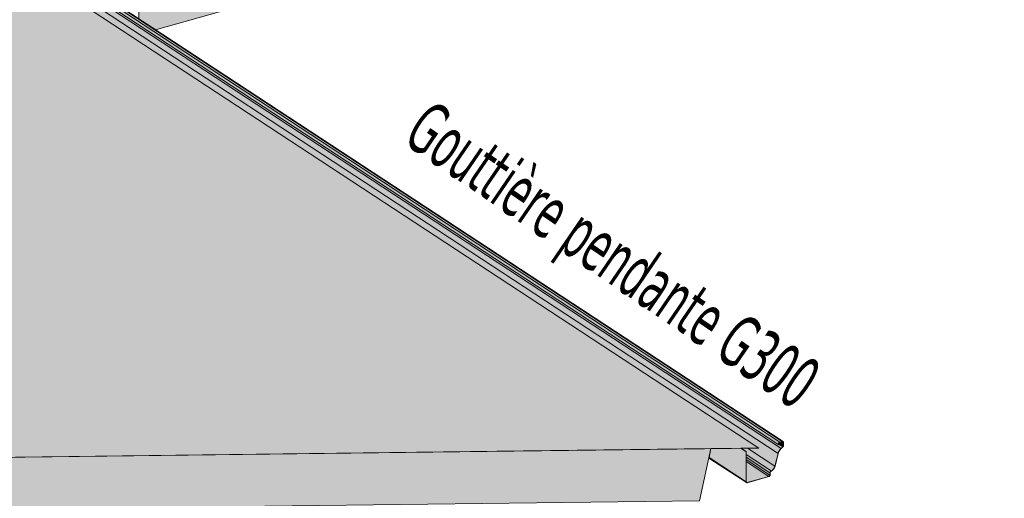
# Model space of a CAD drawing. Header units: millimetres. Extents: x 0 to 1517, y -116 to 725.
# Tile 90 of 501: x 564 to 608, y 550 to 571. Entities that reach past the tile are written whole.
import ezdxf

# ---------------------------------------------------------------- set-up
doc = ezdxf.new("R2010")
doc.units = ezdxf.units.MM
doc.layers.add('Ech.1_100', color=7, linetype='Continuous')
doc.layers.add('Ech.1_75', color=7, linetype='Continuous')
doc.styles.add('tahoma-', font='txt', dxfattribs={"height": 1})

msp = doc.modelspace()

# ---------------------------------------------------------------- hatches: boundary and pattern name
at = {"layer": 'Ech.1_75', "linetype": 'Continuous', "lineweight": 5, "true_color": 0xe6f1fc, "transparency": 33554687}
msp.add_hatch(color=7, dxfattribs=at).paths.add_polyline_path([(512.491, 597.316), (487.339, 597.005), (478.265, 591.997), (477.362, 591.986), (538.59, 551.775), (535.615, 551.738), (535.216, 551.518), (535.615, 551.257), (596.946, 552.015), (533.395, 593.752), (527.498, 592.088), (527.491, 592.049), (526.934, 591.892), (526.895, 591.917), (519.498, 589.83), (518.969, 590.395), (517.867, 590.084), (517.513, 590.464), (517.725, 591.724), (512.491, 597.316)])
at = {"layer": 'Ech.1_75', "linetype": 'Continuous', "lineweight": 5, "true_color": 0xd7d7ea, "transparency": 33554687}
for points in [[(596.946, 552.015), (596.427, 552.008), (597.668, 551.193), (597.812, 551.775), (533.746, 593.851), (533.395, 593.752), (596.946, 552.015)], [(534.076, 593.944), (533.746, 593.851), (597.812, 551.775), (597.825, 551.817), (597.841, 551.857), (597.862, 551.896), (597.887, 551.933), (597.915, 551.967), (597.946, 551.998), (534.076, 593.944)], [(597.877, 552.158), (597.868, 552.158), (597.859, 552.16), (597.851, 552.164), (597.85, 552.164), (534.186, 593.975), (534.076, 593.944), (597.946, 551.998), (598.028, 552.072), (597.893, 552.162), (597.887, 552.16), (597.877, 552.158)], [(534.335, 594.017), (534.186, 593.975), (597.85, 552.164), (597.844, 552.169), (597.838, 552.176), (597.834, 552.185), (597.832, 552.194), (597.831, 552.204), (597.832, 552.215), (597.834, 552.226), (597.838, 552.237), (597.844, 552.247), (597.851, 552.256), (597.859, 552.264), (597.868, 552.271), (597.877, 552.277), (597.887, 552.28), (534.335, 594.017)], [(534.455, 594.051), (534.335, 594.017), (597.887, 552.28), (598.006, 552.314), (534.455, 594.051)], [(598.015, 552.316), (598.023, 552.316), (598.031, 552.314), (598.04, 552.311), (534.475, 594.056), (534.455, 594.051), (598.006, 552.314), (598.015, 552.316)], [(597.879, 552.17), (597.871, 552.171), (597.864, 552.172), (597.858, 552.175), (597.857, 552.175), (597.853, 552.179), (597.848, 552.185), (597.845, 552.192), (597.843, 552.199), (597.842, 552.207), (597.843, 552.216), (597.845, 552.225), (597.848, 552.233), (597.853, 552.241), (597.858, 552.249), (597.864, 552.255), (597.871, 552.261), (597.879, 552.265), (597.887, 552.268), (598.006, 552.302), (598.013, 552.303), (598.02, 552.303), (598.026, 552.302), (598.032, 552.3), (598.035, 552.298), (598.037, 552.297), (598.042, 552.292), (598.046, 552.287), (598.048, 552.281), (598.05, 552.274), (598.05, 552.266), (598.05, 552.12), (598.05, 552.114), (598.049, 552.108), (598.047, 552.101), (598.044, 552.095), (598.041, 552.089), (598.037, 552.083), (598.033, 552.077), (598.028, 552.072), (597.946, 551.998), (597.915, 551.967), (597.887, 551.933), (597.862, 551.896), (597.841, 551.857), (597.825, 551.817), (597.812, 551.775), (597.668, 551.193), (597.658, 551.161), (597.644, 551.129), (597.627, 551.098), (597.607, 551.07), (597.584, 551.044), (597.559, 551.02), (597.531, 551.001), (597.503, 550.985), (597.493, 550.979), (597.484, 550.972), (597.475, 550.964), (597.467, 550.954), (597.461, 550.944), (597.455, 550.933), (597.451, 550.921), (597.449, 550.91), (597.448, 550.898), (597.448, 550.797), (597.448, 550.789), (597.446, 550.781), (597.443, 550.773), (597.44, 550.766), (597.435, 550.759), (597.43, 550.752), (597.424, 550.747), (597.417, 550.742), (597.411, 550.738), (597.404, 550.736), (596.422, 550.459), (596.415, 550.458), (596.409, 550.457), (596.402, 550.459), (596.396, 550.461), (596.393, 550.463), (596.391, 550.464), (596.386, 550.469), (596.383, 550.474), (596.38, 550.48), (596.378, 550.487), (596.378, 550.495), (596.378, 551.854), (596.367, 551.851), (596.367, 550.491), (596.367, 550.482), (596.369, 550.474), (596.373, 550.466), (596.377, 550.459), (596.383, 550.453), (596.386, 550.451), (596.39, 550.449), (596.397, 550.446), (596.405, 550.445), (596.414, 550.445), (596.422, 550.447), (597.404, 550.724), (597.412, 550.727), (597.421, 550.732), (597.429, 550.738), (597.436, 550.745), (597.443, 550.753), (597.449, 550.761), (597.453, 550.771), (597.457, 550.78), (597.459, 550.79), (597.459, 550.8), (597.459, 550.902), (597.46, 550.911), (597.462, 550.921), (597.465, 550.93), (597.47, 550.939), (597.475, 550.948), (597.482, 550.956), (597.489, 550.963), (597.497, 550.969), (597.505, 550.974), (597.535, 550.99), (597.563, 551.011), (597.59, 551.035), (597.614, 551.063), (597.636, 551.093), (597.654, 551.125), (597.668, 551.159), (597.679, 551.193), (597.823, 551.775), (597.835, 551.815), (597.851, 551.854), (597.871, 551.891), (597.895, 551.927), (597.922, 551.959), (597.951, 551.989), (598.034, 552.064), (598.04, 552.07), (598.045, 552.076), (598.05, 552.084), (598.054, 552.091), (598.057, 552.099), (598.06, 552.108), (598.061, 552.116), (598.062, 552.124), (598.062, 552.269), (598.061, 552.279), (598.059, 552.287), (598.056, 552.295), (598.051, 552.302), (598.045, 552.307), (598.042, 552.309), (598.039, 552.312), (598.031, 552.314), (598.023, 552.316), (598.015, 552.316), (598.006, 552.314), (597.887, 552.28), (597.877, 552.277), (597.868, 552.271), (597.859, 552.264), (597.851, 552.256), (597.844, 552.247), (597.838, 552.237), (597.834, 552.226), (597.832, 552.215), (597.831, 552.204), (597.832, 552.194), (597.834, 552.185), (597.838, 552.176), (597.844, 552.169), (597.85, 552.164), (597.851, 552.164), (597.859, 552.16), (597.868, 552.158), (597.877, 552.158), (597.887, 552.16), (597.943, 552.176), (597.943, 552.188), (597.887, 552.172), (597.879, 552.17)], [(598.02, 552.303), (598.013, 552.303), (598.006, 552.302), (597.999, 552.3), (598.05, 552.266), (598.05, 552.274), (598.048, 552.281), (598.046, 552.287), (598.042, 552.292), (598.037, 552.297), (598.035, 552.298), (598.032, 552.3), (598.026, 552.302), (598.02, 552.303)], [(596.133, 552.005), (594.786, 551.988), (594.699, 551.587), (596.367, 550.491), (596.367, 551.851), (596.133, 552.005)], [(596.148, 552.005), (596.133, 552.005), (596.367, 551.851), (596.378, 551.854), (596.148, 552.005)], [(596.427, 552.008), (596.148, 552.005), (596.378, 551.854), (596.378, 551.724), (597.503, 550.985), (597.531, 551.001), (597.559, 551.02), (597.584, 551.044), (597.607, 551.07), (597.627, 551.098), (597.644, 551.129), (597.658, 551.161), (597.668, 551.193), (596.427, 552.008)], [(597.887, 552.172), (597.943, 552.188), (597.855, 552.245), (597.853, 552.241), (597.848, 552.233), (597.845, 552.225), (597.843, 552.216), (597.842, 552.207), (597.843, 552.201), (597.887, 552.172)], [(597.871, 552.171), (597.879, 552.17), (597.887, 552.172), (597.843, 552.201), (597.843, 552.199), (597.845, 552.192), (597.848, 552.185), (597.853, 552.179), (597.857, 552.175), (597.858, 552.175), (597.864, 552.172), (597.871, 552.171)], [(597.943, 552.176), (597.893, 552.162), (598.028, 552.072), (598.033, 552.077), (598.037, 552.083), (598.041, 552.089), (598.044, 552.095), (598.047, 552.101), (598.049, 552.108), (598.05, 552.114), (598.05, 552.12), (597.857, 552.247), (597.855, 552.245), (597.943, 552.188), (597.943, 552.176)], [(597.999, 552.3), (597.887, 552.268), (597.879, 552.265), (597.871, 552.261), (597.864, 552.255), (597.857, 552.248), (598.05, 552.12), (598.05, 552.266), (597.999, 552.3)], [(594.694, 551.563), (596.384, 550.453), (596.377, 550.459), (596.373, 550.466), (596.369, 550.474), (596.367, 550.482), (596.367, 550.491), (594.699, 551.587), (594.694, 551.563)], [(597.493, 550.979), (597.503, 550.985), (596.378, 551.724), (596.378, 551.601), (597.448, 550.898), (597.449, 550.91), (597.451, 550.921), (597.455, 550.933), (597.461, 550.944), (597.467, 550.954), (597.475, 550.964), (597.484, 550.972), (597.493, 550.979)], [(597.448, 550.898), (596.378, 551.601), (596.378, 551.5), (597.448, 550.797), (597.448, 550.898)], [(597.404, 550.736), (597.411, 550.738), (597.417, 550.742), (597.424, 550.747), (597.43, 550.752), (597.435, 550.759), (597.44, 550.766), (597.443, 550.773), (597.446, 550.781), (597.448, 550.789), (597.448, 550.797), (596.378, 551.5), (596.378, 551.41), (597.404, 550.736)], [(596.422, 550.459), (597.404, 550.736), (596.378, 551.41), (596.378, 550.495), (596.378, 550.488), (596.422, 550.459)], [(596.409, 550.457), (596.415, 550.458), (596.422, 550.459), (596.378, 550.488), (596.378, 550.487), (596.38, 550.48), (596.383, 550.474), (596.386, 550.469), (596.391, 550.464), (596.393, 550.463), (596.396, 550.461), (596.402, 550.459), (596.409, 550.457)]]:
    msp.add_hatch(color=254, dxfattribs=at).paths.add_polyline_path(points)
at = {"layer": 'Ech.1_75', "linetype": 'Continuous', "lineweight": 5, "true_color": 0xdcdcdc, "transparency": 33554687}
msp.add_hatch(color=254, dxfattribs=at).paths.add_polyline_path([(591.271, 579.161), (568.968, 572.868), (568.968, 571.404), (569.716, 570.913), (591.271, 576.995), (591.271, 579.161)])
at = {"layer": 'Ech.1_75', "linetype": 'Continuous', "lineweight": 5, "true_color": 0xf7e0b3, "transparency": 33554687}
msp.add_hatch(color=254, dxfattribs=at).paths.add_polyline_path([(535.41, 548.91), (594.275, 549.638), (594.786, 551.988), (535.615, 551.257), (535.41, 551.144), (535.41, 548.91)])

# ---------------------------------------------------------------- linework, layer by layer
at = {"layer": 'Ech.1_75', "color": 7, "linetype": 'Continuous', "lineweight": 5}
for points in [[(512.491, 597.316), (487.339, 597.005), (478.265, 591.997), (477.362, 591.986), (538.59, 551.775), (535.615, 551.738), (535.216, 551.518), (535.615, 551.257), (596.946, 552.015), (533.395, 593.752), (527.498, 592.088), (527.491, 592.049), (526.934, 591.892), (526.895, 591.917), (519.498, 589.83), (518.969, 590.395), (517.867, 590.084), (517.513, 590.464), (517.725, 591.724), (512.491, 597.316)], [(596.946, 552.015), (596.427, 552.008), (597.668, 551.193), (597.812, 551.775), (533.746, 593.851), (533.395, 593.752), (596.946, 552.015)], [(534.076, 593.944), (533.746, 593.851), (597.812, 551.775), (597.825, 551.817), (597.841, 551.857), (597.862, 551.896), (597.887, 551.933), (597.915, 551.967), (597.946, 551.998), (534.076, 593.944)], [(597.877, 552.158), (597.868, 552.158), (597.859, 552.16), (597.851, 552.164), (597.85, 552.164), (534.186, 593.975), (534.076, 593.944), (597.946, 551.998), (598.028, 552.072), (597.893, 552.162), (597.887, 552.16), (597.877, 552.158)], [(534.335, 594.017), (534.186, 593.975), (597.85, 552.164), (597.844, 552.169), (597.838, 552.176), (597.834, 552.185), (597.832, 552.194), (597.831, 552.204), (597.832, 552.215), (597.834, 552.226), (597.838, 552.237), (597.844, 552.247), (597.851, 552.256), (597.859, 552.264), (597.868, 552.271), (597.877, 552.277), (597.887, 552.28), (534.335, 594.017)], [(534.455, 594.051), (534.335, 594.017), (597.887, 552.28), (598.006, 552.314), (534.455, 594.051)], [(598.015, 552.316), (598.023, 552.316), (598.031, 552.314), (598.04, 552.311), (534.475, 594.056), (534.455, 594.051), (598.006, 552.314), (598.015, 552.316)], [(591.271, 579.161), (568.968, 572.868), (568.968, 571.404), (569.716, 570.913), (591.271, 576.995), (591.271, 579.161)], [(597.879, 552.17), (597.871, 552.171), (597.864, 552.172), (597.858, 552.175), (597.857, 552.175), (597.853, 552.179), (597.848, 552.185), (597.845, 552.192), (597.843, 552.199), (597.842, 552.207), (597.843, 552.216), (597.845, 552.225), (597.848, 552.233), (597.853, 552.241), (597.858, 552.249), (597.864, 552.255), (597.871, 552.261), (597.879, 552.265), (597.887, 552.268), (598.006, 552.302), (598.013, 552.303), (598.02, 552.303), (598.026, 552.302), (598.032, 552.3), (598.035, 552.298), (598.037, 552.297), (598.042, 552.292), (598.046, 552.287), (598.048, 552.281), (598.05, 552.274), (598.05, 552.266), (598.05, 552.12), (598.05, 552.114), (598.049, 552.108), (598.047, 552.101), (598.044, 552.095), (598.041, 552.089), (598.037, 552.083), (598.033, 552.077), (598.028, 552.072), (597.946, 551.998), (597.915, 551.967), (597.887, 551.933), (597.862, 551.896), (597.841, 551.857), (597.825, 551.817), (597.812, 551.775), (597.668, 551.193), (597.658, 551.161), (597.644, 551.129), (597.627, 551.098), (597.607, 551.07), (597.584, 551.044), (597.559, 551.02), (597.531, 551.001), (597.503, 550.985), (597.493, 550.979), (597.484, 550.972), (597.475, 550.964), (597.467, 550.954), (597.461, 550.944), (597.455, 550.933), (597.451, 550.921), (597.449, 550.91), (597.448, 550.898), (597.448, 550.797), (597.448, 550.789), (597.446, 550.781), (597.443, 550.773), (597.44, 550.766), (597.435, 550.759), (597.43, 550.752), (597.424, 550.747), (597.417, 550.742), (597.411, 550.738), (597.404, 550.736), (596.422, 550.459), (596.415, 550.458), (596.409, 550.457), (596.402, 550.459), (596.396, 550.461), (596.393, 550.463), (596.391, 550.464), (596.386, 550.469), (596.383, 550.474), (596.38, 550.48), (596.378, 550.487), (596.378, 550.495), (596.378, 551.854), (596.367, 551.851), (596.367, 550.491), (596.367, 550.482), (596.369, 550.474), (596.373, 550.466), (596.377, 550.459), (596.383, 550.453), (596.386, 550.451), (596.39, 550.449), (596.397, 550.446), (596.405, 550.445), (596.414, 550.445), (596.422, 550.447), (597.404, 550.724), (597.412, 550.727), (597.421, 550.732), (597.429, 550.738), (597.436, 550.745), (597.443, 550.753), (597.449, 550.761), (597.453, 550.771), (597.457, 550.78), (597.459, 550.79), (597.459, 550.8), (597.459, 550.902), (597.46, 550.911), (597.462, 550.921), (597.465, 550.93), (597.47, 550.939), (597.475, 550.948), (597.482, 550.956), (597.489, 550.963), (597.497, 550.969), (597.505, 550.974), (597.535, 550.99), (597.563, 551.011), (597.59, 551.035), (597.614, 551.063), (597.636, 551.093), (597.654, 551.125), (597.668, 551.159), (597.679, 551.193), (597.823, 551.775), (597.835, 551.815), (597.851, 551.854), (597.871, 551.891), (597.895, 551.927), (597.922, 551.959), (597.951, 551.989), (598.034, 552.064), (598.04, 552.07), (598.045, 552.076), (598.05, 552.084), (598.054, 552.091), (598.057, 552.099), (598.06, 552.108), (598.061, 552.116), (598.062, 552.124), (598.062, 552.269), (598.061, 552.279), (598.059, 552.287), (598.056, 552.295), (598.051, 552.302), (598.045, 552.307), (598.042, 552.309), (598.039, 552.312), (598.031, 552.314), (598.023, 552.316), (598.015, 552.316), (598.006, 552.314), (597.887, 552.28), (597.877, 552.277), (597.868, 552.271), (597.859, 552.264), (597.851, 552.256), (597.844, 552.247), (597.838, 552.237), (597.834, 552.226), (597.832, 552.215), (597.831, 552.204), (597.832, 552.194), (597.834, 552.185), (597.838, 552.176), (597.844, 552.169), (597.85, 552.164), (597.851, 552.164), (597.859, 552.16), (597.868, 552.158), (597.877, 552.158), (597.887, 552.16), (597.943, 552.176), (597.943, 552.188), (597.887, 552.172), (597.879, 552.17)], [(598.02, 552.303), (598.013, 552.303), (598.006, 552.302), (597.999, 552.3), (598.05, 552.266), (598.05, 552.274), (598.048, 552.281), (598.046, 552.287), (598.042, 552.292), (598.037, 552.297), (598.035, 552.298), (598.032, 552.3), (598.026, 552.302), (598.02, 552.303)], [(535.41, 548.91), (594.275, 549.638), (594.786, 551.988), (535.615, 551.257), (535.41, 551.144), (535.41, 548.91)], [(596.133, 552.005), (594.786, 551.988), (594.699, 551.587), (596.367, 550.491), (596.367, 551.851), (596.133, 552.005)], [(596.148, 552.005), (596.133, 552.005), (596.367, 551.851), (596.378, 551.854), (596.148, 552.005)], [(596.427, 552.008), (596.148, 552.005), (596.378, 551.854), (596.378, 551.724), (597.503, 550.985), (597.531, 551.001), (597.559, 551.02), (597.584, 551.044), (597.607, 551.07), (597.627, 551.098), (597.644, 551.129), (597.658, 551.161), (597.668, 551.193), (596.427, 552.008)], [(597.887, 552.172), (597.943, 552.188), (597.855, 552.245), (597.853, 552.241), (597.848, 552.233), (597.845, 552.225), (597.843, 552.216), (597.842, 552.207), (597.843, 552.201), (597.887, 552.172)], [(597.871, 552.171), (597.879, 552.17), (597.887, 552.172), (597.843, 552.201), (597.843, 552.199), (597.845, 552.192), (597.848, 552.185), (597.853, 552.179), (597.857, 552.175), (597.858, 552.175), (597.864, 552.172), (597.871, 552.171)], [(597.943, 552.176), (597.893, 552.162), (598.028, 552.072), (598.033, 552.077), (598.037, 552.083), (598.041, 552.089), (598.044, 552.095), (598.047, 552.101), (598.049, 552.108), (598.05, 552.114), (598.05, 552.12), (597.857, 552.247), (597.855, 552.245), (597.943, 552.188), (597.943, 552.176)], [(597.999, 552.3), (597.887, 552.268), (597.879, 552.265), (597.871, 552.261), (597.864, 552.255), (597.857, 552.248), (598.05, 552.12), (598.05, 552.266), (597.999, 552.3)], [(594.694, 551.563), (596.384, 550.453), (596.377, 550.459), (596.373, 550.466), (596.369, 550.474), (596.367, 550.482), (596.367, 550.491), (594.699, 551.587), (594.694, 551.563)], [(597.493, 550.979), (597.503, 550.985), (596.378, 551.724), (596.378, 551.601), (597.448, 550.898), (597.449, 550.91), (597.451, 550.921), (597.455, 550.933), (597.461, 550.944), (597.467, 550.954), (597.475, 550.964), (597.484, 550.972), (597.493, 550.979)], [(597.448, 550.898), (596.378, 551.601), (596.378, 551.5), (597.448, 550.797), (597.448, 550.898)], [(597.404, 550.736), (597.411, 550.738), (597.417, 550.742), (597.424, 550.747), (597.43, 550.752), (597.435, 550.759), (597.44, 550.766), (597.443, 550.773), (597.446, 550.781), (597.448, 550.789), (597.448, 550.797), (596.378, 551.5), (596.378, 551.41), (597.404, 550.736)], [(596.422, 550.459), (597.404, 550.736), (596.378, 551.41), (596.378, 550.495), (596.378, 550.488), (596.422, 550.459)], [(596.409, 550.457), (596.415, 550.458), (596.422, 550.459), (596.378, 550.488), (596.378, 550.487), (596.38, 550.48), (596.383, 550.474), (596.386, 550.469), (596.391, 550.464), (596.393, 550.463), (596.396, 550.461), (596.402, 550.459), (596.409, 550.457)]]:
    msp.add_lwpolyline(points, close=True, dxfattribs=at)

# ---------------------------------------------------------------- next in the draw order: texts
at = {"layer": 'Ech.1_100', "color": 175, "linetype": 'Continuous', "insert": (582.158, 567.816), "char_height": 2.5, "attachment_point": 1, "rotation": 325.6225, "style": 'tahoma-', "bg_fill": 3, "box_fill_scale": 1.15, "bg_fill_color": 256, "bg_fill_true_color": 13158600, "bg_fill_transparency": 33554687}
msp.add_mtext('\\A1;\\fTahoma|b0|i0;\\W0.600000;\\H2.373500;Gouttière pendante G300', dxfattribs=at)

doc.saveas('drawing.dxf')
